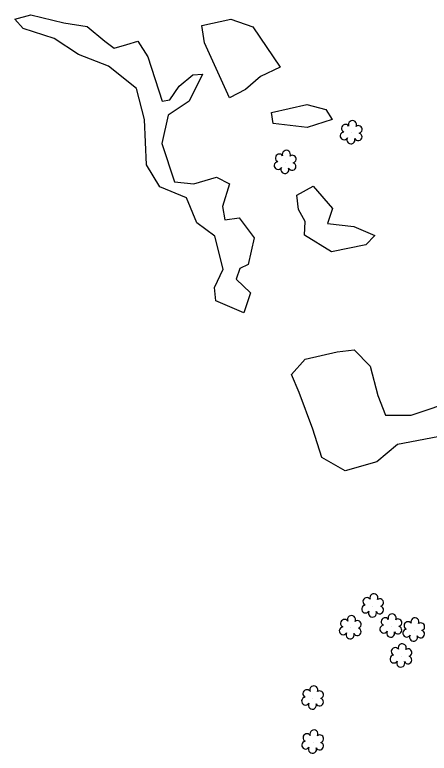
# Model space of a CAD drawing. Extents: x 3040896 to 3051146, y 687568 to 732976.
# Drawn here: x 3041587.5 to 3041688.9, y 729873.9 to 730054.4 of the extents above; entities that cross this region are included whole.
import ezdxf

# ---------------------------------------------------------------- set-up
doc = ezdxf.new("R2010")
doc.units = 0
doc.layers.add('Exist Vegetation Hedge Row', color=7, linetype='Continuous')
doc.layers.add('Exist Vegetation Shrub CELL', color=7, linetype='Continuous')

msp = doc.modelspace()

# ---------------------------------------------------------------- linework, layer by layer
at = {"layer": 'Exist Vegetation Hedge Row'}
for points in [[(3041599.57, 730052.43), (3041605.21, 730051.5), (3041609.55, 730047.93), (3041611.8, 730046.17), (3041614.91, 730047.06), (3041617.59, 730047.93), (3041620.08, 730044.08), (3041623.57, 730033.23), (3041625.42, 730033.6), (3041627.77, 730036.89), (3041631.09, 730039.65), (3041633.43, 730039.87), (3041630.21, 730033.22), (3041625.01, 730029.79), (3041623.5, 730022.91), (3041626.6, 730013.51), (3041631.35, 730013.04), (3041636.89, 730014.65), (3041640.07, 730013.06), (3041638.32, 730007.49), (3041638.87, 730004.22), (3041642.43, 730004.75), (3041646.04, 729999.86), (3041644.61, 729993.32), (3041642.54, 729992.37), (3041641.67, 729989.74), (3041645.16, 729986.38), (3041643.54, 729981.5), (3041636.73, 729984.45), (3041636.36, 729987.72), (3041638.48, 729992.18), (3041636.46, 730000.27), (3041632.05, 730003.52), (3041629.51, 730009.66), (3041623, 730012.28), (3041619.78, 730017.68), (3041619.22, 730028.76), (3041617.28, 730036.31), (3041610.49, 730041.79), (3041603.13, 730044.67), (3041597.18, 730048.55), (3041589.6, 730050.99), (3041587.53, 730053.31), (3041591.43, 730054.37), (3041599.57, 730052.43)], [(3041599.57, 730052.43), (3041605.21, 730051.5), (3041609.55, 730047.93), (3041611.8, 730046.17), (3041614.91, 730047.06), (3041617.59, 730047.93), (3041620.08, 730044.08), (3041623.57, 730033.23), (3041625.42, 730033.6), (3041627.77, 730036.89), (3041631.09, 730039.65), (3041633.43, 730039.87), (3041630.21, 730033.22), (3041625.01, 730029.79), (3041623.5, 730022.91), (3041626.6, 730013.51), (3041631.35, 730013.04), (3041636.89, 730014.65), (3041640.07, 730013.06), (3041638.32, 730007.49), (3041638.87, 730004.22), (3041642.43, 730004.75), (3041646.04, 729999.86), (3041644.61, 729993.32), (3041642.54, 729992.37), (3041641.67, 729989.74), (3041645.16, 729986.38), (3041643.54, 729981.5), (3041636.73, 729984.45), (3041636.36, 729987.72), (3041638.48, 729992.18), (3041636.46, 730000.27), (3041632.05, 730003.52), (3041629.51, 730009.66), (3041623, 730012.28), (3041619.78, 730017.68), (3041619.22, 730028.76), (3041617.28, 730036.31), (3041610.49, 730041.79), (3041603.13, 730044.67), (3041597.18, 730048.55), (3041589.6, 730050.99), (3041587.53, 730053.31), (3041591.43, 730054.37), (3041599.57, 730052.43)], [(3041633.3, 730051.71), (3041640.37, 730053.33), (3041645.71, 730051.38), (3041652.41, 730041.6), (3041647.62, 730039.24), (3041643.98, 730036.14), (3041640.05, 730034.08), (3041633.94, 730047.5), (3041633.3, 730051.71)], [(3041633.3, 730051.71), (3041640.37, 730053.33), (3041645.71, 730051.38), (3041652.41, 730041.6), (3041647.62, 730039.24), (3041643.98, 730036.14), (3041640.05, 730034.08), (3041633.94, 730047.5), (3041633.3, 730051.71)], [(3041650.32, 730030.48), (3041658.95, 730032.47), (3041663.59, 730031.19), (3041665.19, 730028.78), (3041659.01, 730026.83), (3041650.69, 730027.79), (3041650.32, 730030.48)], [(3041650.32, 730030.48), (3041658.95, 730032.47), (3041663.59, 730031.19), (3041665.19, 730028.78), (3041659.01, 730026.83), (3041650.69, 730027.79), (3041650.32, 730030.48)], [(3041660.48, 730012.45), (3041665.27, 730006.99), (3041663.97, 730003.34), (3041670.47, 730002.65), (3041675.62, 730000.42), (3041673.38, 729998.11), (3041664.96, 729996.42), (3041658.38, 730000.5), (3041658.52, 730003.87), (3041656.91, 730006.78), (3041656.54, 730010.31), (3041660.48, 730012.45)], [(3041660.48, 730012.45), (3041665.27, 730006.99), (3041663.97, 730003.34), (3041670.47, 730002.65), (3041675.62, 730000.42), (3041673.38, 729998.11), (3041664.96, 729996.42), (3041658.38, 730000.5), (3041658.52, 730003.87), (3041656.91, 730006.78), (3041656.54, 730010.31), (3041660.48, 730012.45)], [(3041655.23, 729966.41), (3041658.52, 729970.16), (3041666.39, 729971.98), (3041670.56, 729972.49), (3041674.43, 729968.52), (3041676.33, 729961.35), (3041678.21, 729956.52), (3041684.45, 729956.49), (3041695.89, 729960.33)], [(3041655.23, 729966.41), (3041658.52, 729970.16), (3041666.39, 729971.98), (3041670.56, 729972.49), (3041674.43, 729968.52), (3041676.33, 729961.35), (3041678.21, 729956.52), (3041684.45, 729956.49), (3041695.89, 729960.33)], [(3041691.02, 729951.23), (3041681.09, 729949.37), (3041676.1, 729945.06), (3041668.3, 729942.91), (3041662.59, 729946.19), (3041660.42, 729953.11), (3041657.08, 729962.08), (3041655.23, 729966.41)], [(3041691.02, 729951.23), (3041681.09, 729949.37), (3041676.1, 729945.06), (3041668.3, 729942.91), (3041662.59, 729946.19), (3041660.42, 729953.11), (3041657.08, 729962.08), (3041655.23, 729966.41)]]:
    msp.add_lwpolyline(points, dxfattribs=at)
at = {"layer": 'Exist Vegetation Shrub CELL'}
for p, q in [((3041669.87, 730025.47), (3041669.87, 730025.47)), ((3041669.87, 730025.47), (3041669.87, 730025.47)), ((3041653.72, 730018.22), (3041653.72, 730018.22)), ((3041653.72, 730018.22), (3041653.72, 730018.22)), ((3041675.13, 729909.82), (3041675.13, 729909.82)), ((3041675.13, 729909.82), (3041675.13, 729909.82)), ((3041669.65, 729904.49), (3041669.65, 729904.49)), ((3041669.65, 729904.49), (3041669.65, 729904.49)), ((3041679.58, 729904.9), (3041679.58, 729904.9)), ((3041679.58, 729904.9), (3041679.58, 729904.9)), ((3041685.18, 729903.93), (3041685.18, 729903.93)), ((3041685.18, 729903.93), (3041685.18, 729903.93)), ((3041682.05, 729897.59), (3041682.05, 729897.59)), ((3041682.05, 729897.59), (3041682.05, 729897.59)), ((3041660.43, 729887.31), (3041660.43, 729887.31)), ((3041660.43, 729887.31), (3041660.43, 729887.31)), ((3041660.47, 729876.54), (3041660.47, 729876.54)), ((3041660.47, 729876.54), (3041660.47, 729876.54))]:
    msp.add_line(p, q, dxfattribs=at)
for centre, radius, start, end in [((3041668.39, 730026.6), 0.968, 35.8908, 245.4216), ((3041668.39, 730026.6), 0.968, 35.8908, 245.4216), ((3041670.1, 730027.51), 0.99, 334.8391, 200.4717), ((3041670.1, 730027.51), 0.99, 334.8391, 200.4717), ((3041671.55, 730026.34), 0.929, 284.4567, 126.0861), ((3041671.55, 730026.34), 0.929, 284.4567, 126.0861), ((3041668.07, 730024.76), 0.955, 95.1099, 327.9534), ((3041668.07, 730024.76), 0.955, 95.1099, 327.9534), ((3041671.51, 730024.54), 0.937, 204.9913, 73.4601), ((3041671.51, 730024.54), 0.937, 204.9913, 73.4601), ((3041669.74, 730023.79), 0.984, 151.2797, 21.387), ((3041669.74, 730023.79), 0.984, 151.2797, 21.387), ((3041652.24, 730019.35), 0.968, 35.8908, 245.4216), ((3041652.24, 730019.35), 0.968, 35.8908, 245.4216), ((3041653.95, 730020.26), 0.99, 334.8391, 200.4717), ((3041653.95, 730020.26), 0.99, 334.8391, 200.4717), ((3041655.39, 730019.09), 0.929, 284.4567, 126.0861), ((3041655.39, 730019.09), 0.929, 284.4567, 126.0861), ((3041651.92, 730017.51), 0.955, 95.1099, 327.9534), ((3041651.92, 730017.51), 0.955, 95.1099, 327.9534), ((3041655.36, 730017.29), 0.937, 204.9913, 73.4601), ((3041655.36, 730017.29), 0.937, 204.9913, 73.4601), ((3041653.59, 730016.54), 0.984, 151.2797, 21.387), ((3041653.59, 730016.54), 0.984, 151.2797, 21.387), ((3041673.65, 729910.95), 0.968, 35.8908, 245.4216), ((3041673.65, 729910.95), 0.968, 35.8908, 245.4216), ((3041675.36, 729911.86), 0.99, 334.8391, 200.4717), ((3041675.36, 729911.86), 0.99, 334.8391, 200.4717), ((3041676.8, 729910.69), 0.929, 284.4567, 126.0861), ((3041676.8, 729910.69), 0.929, 284.4567, 126.0861), ((3041673.33, 729909.12), 0.955, 95.1099, 327.9534), ((3041673.33, 729909.12), 0.955, 95.1099, 327.9534), ((3041676.77, 729908.89), 0.937, 204.9913, 73.4601), ((3041676.77, 729908.89), 0.937, 204.9913, 73.4601), ((3041675, 729908.14), 0.984, 151.2797, 21.387), ((3041675, 729908.14), 0.984, 151.2797, 21.387), ((3041679.81, 729906.94), 0.99, 334.8391, 200.4717), ((3041679.81, 729906.94), 0.99, 334.8391, 200.4717), ((3041668.17, 729905.61), 0.968, 35.8908, 245.4216), ((3041668.17, 729905.61), 0.968, 35.8908, 245.4216), ((3041669.88, 729906.53), 0.99, 334.8391, 200.4717), ((3041669.88, 729906.53), 0.99, 334.8391, 200.4717), ((3041671.33, 729905.36), 0.929, 284.4567, 126.0861), ((3041671.33, 729905.36), 0.929, 284.4567, 126.0861), ((3041678.1, 729906.03), 0.968, 35.8908, 245.4216), ((3041678.1, 729906.03), 0.968, 35.8908, 245.4216), ((3041681.25, 729905.77), 0.929, 284.4567, 126.0861), ((3041681.25, 729905.77), 0.929, 284.4567, 126.0861), ((3041683.69, 729905.06), 0.968, 35.8908, 245.4216), ((3041683.69, 729905.06), 0.968, 35.8908, 245.4216), ((3041685.4, 729905.98), 0.99, 334.8391, 200.4717), ((3041685.4, 729905.98), 0.99, 334.8391, 200.4717), ((3041667.85, 729903.78), 0.955, 95.1099, 327.9534), ((3041667.85, 729903.78), 0.955, 95.1099, 327.9534), ((3041671.29, 729903.56), 0.937, 204.9913, 73.4601), ((3041671.29, 729903.56), 0.937, 204.9913, 73.4601), ((3041677.78, 729904.2), 0.955, 95.1099, 327.9534), ((3041677.78, 729904.2), 0.955, 95.1099, 327.9534), ((3041681.22, 729903.97), 0.937, 204.9913, 73.4601), ((3041681.22, 729903.97), 0.937, 204.9913, 73.4601), ((3041683.38, 729903.23), 0.955, 95.1099, 327.9534), ((3041683.38, 729903.23), 0.955, 95.1099, 327.9534), ((3041686.85, 729904.8), 0.929, 284.4567, 126.0861), ((3041686.85, 729904.8), 0.929, 284.4567, 126.0861), ((3041669.53, 729902.8), 0.984, 151.2797, 21.387), ((3041669.53, 729902.8), 0.984, 151.2797, 21.387), ((3041679.45, 729903.22), 0.984, 151.2797, 21.387), ((3041679.45, 729903.22), 0.984, 151.2797, 21.387), ((3041685.05, 729902.25), 0.984, 151.2797, 21.387), ((3041685.05, 729902.25), 0.984, 151.2797, 21.387), ((3041686.81, 729903.01), 0.937, 204.9913, 73.4601), ((3041686.81, 729903.01), 0.937, 204.9913, 73.4601), ((3041682.28, 729899.64), 0.99, 334.8391, 200.4717), ((3041682.28, 729899.64), 0.99, 334.8391, 200.4717), ((3041680.57, 729898.72), 0.968, 35.8908, 245.4216), ((3041680.57, 729898.72), 0.968, 35.8908, 245.4216), ((3041683.72, 729898.46), 0.929, 284.4567, 126.0861), ((3041683.72, 729898.46), 0.929, 284.4567, 126.0861), ((3041680.25, 729896.89), 0.955, 95.1099, 327.9534), ((3041680.25, 729896.89), 0.955, 95.1099, 327.9534), ((3041683.69, 729896.67), 0.937, 204.9913, 73.4601), ((3041683.69, 729896.67), 0.937, 204.9913, 73.4601), ((3041681.92, 729895.91), 0.984, 151.2797, 21.387), ((3041681.92, 729895.91), 0.984, 151.2797, 21.387), ((3041660.66, 729889.35), 0.99, 334.8391, 200.4717), ((3041660.66, 729889.35), 0.99, 334.8391, 200.4717), ((3041658.95, 729888.44), 0.968, 35.8908, 245.4216), ((3041658.95, 729888.44), 0.968, 35.8908, 245.4216), ((3041662.11, 729888.18), 0.929, 284.4567, 126.0861), ((3041662.11, 729888.18), 0.929, 284.4567, 126.0861), ((3041658.63, 729886.61), 0.955, 95.1099, 327.9534), ((3041658.63, 729886.61), 0.955, 95.1099, 327.9534), ((3041660.31, 729885.63), 0.984, 151.2797, 21.387), ((3041660.31, 729885.63), 0.984, 151.2797, 21.387), ((3041662.07, 729886.38), 0.937, 204.9913, 73.4601), ((3041662.07, 729886.38), 0.937, 204.9913, 73.4601), ((3041660.7, 729878.58), 0.99, 334.8391, 200.4717), ((3041660.7, 729878.58), 0.99, 334.8391, 200.4717), ((3041658.99, 729877.67), 0.968, 35.8908, 245.4216), ((3041658.99, 729877.67), 0.968, 35.8908, 245.4216), ((3041662.14, 729877.41), 0.929, 284.4567, 126.0861), ((3041662.14, 729877.41), 0.929, 284.4567, 126.0861), ((3041658.67, 729875.84), 0.955, 95.1099, 327.9534), ((3041658.67, 729875.84), 0.955, 95.1099, 327.9534), ((3041660.34, 729874.86), 0.984, 151.2797, 21.387), ((3041660.34, 729874.86), 0.984, 151.2797, 21.387), ((3041662.11, 729875.61), 0.937, 204.9913, 73.4601), ((3041662.11, 729875.61), 0.937, 204.9913, 73.4601)]:
    msp.add_arc(centre, radius, start, end, dxfattribs=at)

doc.saveas('drawing.dxf')
